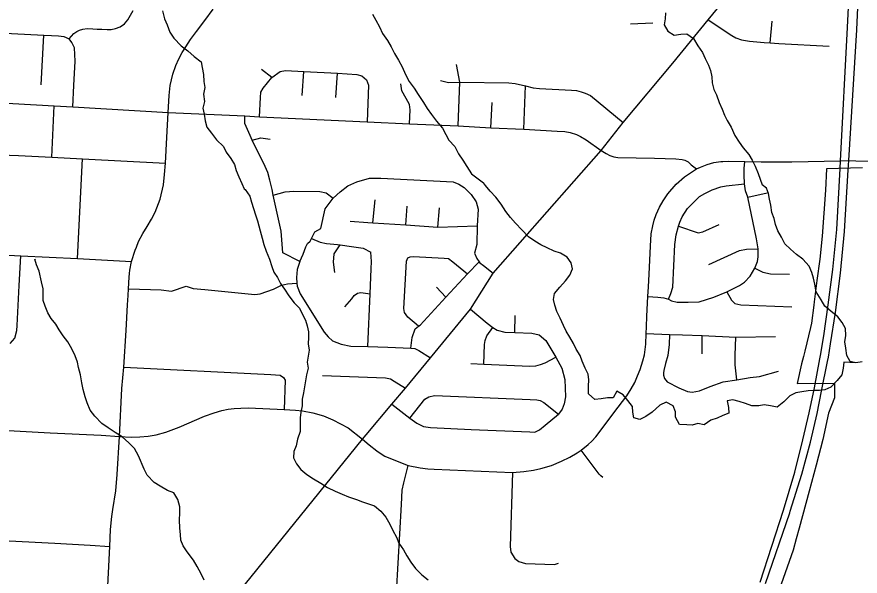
# Model space of a CAD drawing. Extents: x 114843 to 284848, y 317643 to 566895.
# Drawn here: x 206343 to 213915, y 442767 to 447792 of the extents above; entities that cross this region are included whole.
import ezdxf

# ---------------------------------------------------------------- set-up
doc = ezdxf.new("R2010")
doc.units = 0
for name, color, linetype in [('GM_X_City_Street', 7, 'Continuous'), ('GM_X_Corporation', 7, 'Continuous'), ('GM_X_County_Road', 7, 'Continuous'), ('GM_X_Interstate_Route', 7, 'Continuous'), ('GM_X_Minor_River', 7, 'Continuous')]:
    doc.layers.add(name, color=color, linetype=linetype)

msp = doc.modelspace()

# ---------------------------------------------------------------- linework, layer by layer
at = {"layer": 'GM_X_City_Street'}
for p, q in [((211852.5, 447728.4), (212052.7, 447737.3)), ((213108, 447557.7), (213124.4, 447752.4)), ((206560.8, 447181), (206587, 447626.6)), ((208634.1, 447246), (208540, 447319.7)), ((208904.7, 447085), (208919.8, 447300.7)), ((209206.3, 447068), (209222.7, 447284.9)), ((206845.2, 446983.4), (206855.1, 447174.5)), ((210894.6, 446783.3), (210910.7, 447171.8)), ((206657.5, 446531.5), (206677.6, 446990.9)), ((210600.4, 446796), (210612.3, 447022.6)), ((206887.3, 445619.7), (206933, 446516.6)), ((212905.2, 446171.8), (213079.5, 446211.1)), ((209540.3, 445942.1), (209560.5, 446146.9)), ((209836.5, 445922.4), (209849.2, 446092)), ((210122.2, 445903.3), (210137.1, 446077.1)), ((206887.3, 445619.7), (207372.9, 445594.3)), ((210195.6, 445272.3), (210111.7, 445364.1)), ((210815.7, 444957), (210817.1, 445109.6)), ((212495.2, 444763.7), (212495.8, 444928.4))]:
    msp.add_line(p, q, dxfattribs=at)
for points in [[(211589.3, 446590), (211788.3, 446841.1), (212233.7, 447376.5), (212549.7, 447766.1), (213149, 448497), (213297.7, 448739.2), (213345.3, 448874.1), (213379.8, 448980.1), (213473, 449218.2), (213646.3, 449445.4), (213714.1, 449507.3), (213754.3, 449538.4), (213777, 449554.8), (213820.4, 449580), (213897.2, 449618.7), (213974.1, 449659.7), (213992.5, 449669.4), (214035.8, 449692.7), (214173.2, 449786.1), (214270.6, 449859.9), (214304.2, 449885.4)], [(207303, 444643.2), (207326.1, 444974.2), (207337.8, 445204.2), (207342.1, 445287.7), (207346.9, 445349.4), (207351.3, 445454.4), (207355, 445485.3), (207358.7, 445516.1), (207372.9, 445594.3), (207406.9, 445696.2), (207417.1, 445722.5), (207436.7, 445772.8), (207474.4, 445845.1), (207513.8, 445909.6), (207553.3, 445973.3), (207585, 446036), (207630.1, 446154.4), (207659.6, 446282.2), (207670.2, 446375.2), (207678.1, 446478.6), (207689.5, 446707.8), (207700.9, 446933.6), (207710.2, 447083.8), (207720.8, 447175.1), (207744.4, 447277.7), (207771.6, 447354.3), (207799, 447415.2), (207827.2, 447470.1), (207860.7, 447523.3), (207903.6, 447587), (207957.8, 447660.3), (208031.7, 447759), (208107.4, 447861.9)], [(206812.1, 447594.4), (206855.2, 447640.7), (206881.9, 447660.8), (206905.3, 447672.3), (206934.3, 447680.7), (206975.5, 447685.8), (207025.9, 447684.4), (207065, 447682.1), (207107.5, 447679.8), (207153.5, 447678.4), (207190.9, 447679.1), (207229.9, 447686.8), (207270.5, 447701.8), (207308.5, 447728.1), (207339.6, 447764), (207387.6, 447849.4)], [(212549.7, 447766.1), (212762.7, 447625), (212797.5, 447602.8), (212848.7, 447584), (212922.4, 447573.3), (213054.8, 447560.6), (213108, 447557.7), (213184.9, 447553.5), (213637.5, 447528.8)], [(205999.9, 447661.4), (206295.2, 447642.7), (206587, 447626.6), (206654.8, 447624), (206718.1, 447621.4), (206763.8, 447614.8), (206812.1, 447594.4)], [(206855.1, 447174.5), (206865.6, 447392.5), (206862.2, 447513.1), (206838.4, 447561.5), (206812.1, 447594.4)], [(210306.3, 446811.4), (210319.7, 447205.3), (210290.2, 447362.9)], [(208634.1, 447246), (208708.2, 447300.4), (208754.3, 447311), (208919.8, 447300.7), (209222.7, 447284.9), (209308.7, 447280), (209396, 447274.6), (209442.2, 447262.1), (209483.5, 447226.5), (209501.9, 447176.6), (209487.3, 446847.3)], [(208521.2, 446893.7), (208531.5, 447066.9), (208535, 447114.4), (208555.3, 447150.5), (208634.1, 447246)], [(209867.8, 446831.1), (209874.6, 446956.6), (209867.6, 447005.7), (209838.2, 447059), (209799.8, 447127.8), (209790.4, 447190.2)], [(210148.3, 447218.9), (210218.5, 447203.2), (210319.7, 447205.3)], [(210319.7, 447205.3), (210762.1, 447199.1), (210816.1, 447192.7), (210910.7, 447171.8), (210978.2, 447154.8), (211034.9, 447147.1), (211322.3, 447133), (211366.9, 447129.3), (211411.4, 447118.8), (211446.6, 447106.9), (211492.6, 447084.3), (211788.3, 446841.1)], [(208438.3, 446726.5), (208390.8, 446832.4), (208391.6, 446901.7)], [(208883.2, 445592.6), (208732.1, 445671.9), (208716.9, 445866.3), (208645.4, 446190.4), (208635, 446240.5), (208615.5, 446325.1), (208596, 446393), (208572.2, 446448.6), (208457.3, 446684.1), (208438.3, 446726.5)], [(208457.3, 446684.1), (208532.7, 446704.9), (208617.3, 446692.2)], [(206053.6, 446606.2), (206077.1, 446591.6), (206109.8, 446573.1), (206139.1, 446563.6), (206197.2, 446552.5), (206357.3, 446544.9), (206657.5, 446531.5), (206933, 446516.6), (207678.1, 446478.6)], [(209478.9, 444037.4), (209710.9, 444312.5), (209833, 444454.2), (210056.3, 444729), (210417.3, 445165), (210620.9, 445488), (211589.3, 446590)], [(212009.6, 445278.8), (212097.3, 445274.2), (212152, 445265.9), (212193.8, 445255), (212220.8, 445241.3), (212271.2, 445228.6), (212371.2, 445228.2), (212470.9, 445231.8), (212602.6, 445273.1), (212716.8, 445322.3), (212833, 445376.7), (212876.9, 445409.5), (212928.6, 445462.5), (212970.6, 445535), (212992.4, 445592.5), (212999.5, 445636.9), (213000.9, 445707.3), (212985.4, 445796), (212905.2, 446171.8), (212886.8, 446229.3), (212876.8, 446291.7), (212873.6, 446373.7), (212874.2, 446429.3), (212879.6, 446491.8)], [(212009.6, 445278.8), (212014.1, 445365.7), (212020.3, 445478.6), (212032.3, 445731.3), (212040.2, 445842.4), (212052.7, 445914.6), (212065.8, 445965.5), (212084.1, 446014.6), (212113.1, 446082.6), (212145.7, 446139.2), (212188.7, 446202), (212262.7, 446289.4), (212337.7, 446355), (212445, 446427.1)], [(208883.2, 445592.6), (208913.9, 445660.6), (208938.6, 445725.7), (208953.1, 445755.2), (208977.1, 445775.8), (208989.6, 445800.4), (209019.3, 445859.5), (209071.4, 445891.2), (209112.6, 446067.7), (209184.4, 446161.9), (209245.3, 446220.4), (209315.2, 446274.4), (209396.3, 446310.7), (209509.9, 446342.8), (209612.5, 446343.5), (210259.6, 446310.3), (210312.2, 446288.3), (210359.3, 446257.4), (210384, 446235.3), (210422.2, 446195.4), (210467.3, 446131.1), (210485.6, 446064.3), (210475.5, 445914.7), (210472.3, 445747.4), (210453.1, 445668.9), (210472.9, 445619.7), (210493.1, 445591.4), (210499.6, 445582.4), (210531.9, 445556.8), (210620.9, 445488)], [(212193.8, 445255), (212215.1, 445307.2), (212232.9, 445363.8), (212252.7, 445745.9), (212262.5, 445831.9), (212283.7, 445911), (212296.4, 445945.9), (212317.8, 445995.5), (212364.1, 446070.5), (212473.3, 446177.1), (212520.7, 446206.1), (212585.1, 446237.2), (212663.2, 446265.3), (212712.3, 446274.1), (212876.8, 446291.7)], [(208645.4, 446190.4), (208751.2, 446219), (208829.2, 446225.2), (209062.4, 446223.5), (209120.4, 446211.7), (209184.4, 446161.9)], [(209336.5, 445955.7), (209493.9, 445945.2), (209540.3, 445942.1), (209836.5, 445922.4), (210122.2, 445903.3), (210475.5, 445914.7)], [(212283.7, 445911), (212460.3, 445852.5), (212503.9, 445860.9), (212648.2, 445926.2)], [(205134.8, 445758.4), (205183.4, 445719.7), (205230.4, 445701.6), (205302.6, 445698.9), (205537.7, 445687.3), (205660.1, 445679.7), (205808.5, 445674.9), (206378, 445643.9), (206887.3, 445619.7)], [(208989.6, 445800.4), (209065.8, 445768.9), (209125, 445754.9), (209222.6, 445745.5), (209245.1, 445742.5), (209347, 445728.9), (209454.1, 445713.9), (209521.7, 445678.1)], [(209199.1, 445493.8), (209186, 445588.9), (209191.5, 445662.4), (209245.1, 445742.5)], [(209495.9, 444829.2), (209515, 445303.3), (209524, 445527.1), (209526.8, 445594.4), (209521.7, 445678.1)], [(212556, 445567.1), (212832.6, 445693.1), (212893.6, 445704.7), (213000.9, 445707.3)], [(206283.1, 444857.4), (206325.7, 444903.9), (206344.5, 444975.1), (206346.3, 445019.1), (206364.4, 445378), (206378, 445643.9)], [(208883.2, 445592.6), (208859.5, 445522.1), (208854.2, 445450.8), (208858.6, 445399.6), (208860.9, 445373.1), (208886.5, 445304), (209103.2, 444960.2), (209137.9, 444916.8), (209177.6, 444881.3), (209256.2, 444850.8), (209341.3, 444833.5), (209495.9, 444829.2), (209673.5, 444824.2), (209881.2, 444814.4), (209916.6, 444812.8), (209951.9, 444793.6), (210056.3, 444729)], [(209950.1, 445012.2), (209854, 445092.6), (209825.3, 445135.4), (209818.9, 445170.6), (209843.1, 445596.5), (209855.2, 445627.1)], [(209855.2, 445627.1), (209873.7, 445635.3), (209905.6, 445639.9), (210181.5, 445624.7), (210220.3, 445620.9), (210258.5, 445591.8), (210391.1, 445481.9)], [(209881.2, 444814.4), (209891.6, 444910), (209920.8, 444987.9), (209950.1, 445012.2), (209963.3, 445023.1), (210195.6, 445272.3), (210391.1, 445481.9), (210493.1, 445591.4)], [(212970.6, 445535), (213041.2, 445498.5), (213111.6, 445482.4), (213281.9, 445479.9)], [(207346.9, 445349.4), (207544.8, 445341.2), (207639.5, 445338.5), (207732.4, 445327.8), (207862.1, 445371.5), (207927.8, 445350.5), (208031.9, 445341), (208480, 445297.3), (208527.8, 445301.8), (208648.1, 445346.6), (208720.9, 445380), (208773.8, 445393.3), (208858.6, 445399.6)], [(209288.5, 445185), (209350.6, 445258.6), (209373.1, 445287.1), (209401.1, 445308.6), (209431.5, 445314.7), (209515, 445303.3)], [(212716.8, 445322.3), (212759.9, 445246.7), (212789.8, 445215.5), (212843.5, 445202.9), (213300.6, 445187.7)], [(209614.3, 443866.5), (209646.1, 443845.8), (209697, 443824.5), (209857.2, 443762.3), (209965, 443740.5), (210032.8, 443732.3), (210091, 443727.5), (210792.6, 443698.8), (210895.9, 443705.6), (210982.1, 443717.6), (211048.5, 443732.7), (211142.9, 443762.1), (211234.6, 443800.1), (211308.6, 443837), (211373.9, 443874), (211411, 443898.6), (211472.3, 443948.5), (211506.8, 443980.8), (211541.2, 444018.4), (211742.6, 444284), (211819.8, 444385.9), (211860.2, 444448.7), (211891, 444507.1), (211917, 444567.6), (211939.6, 444622.9), (211964.3, 444700.3), (211978.6, 444755.1), (211986.1, 444802.9), (211990.9, 444851.6), (211994.5, 444946.4), (211996.8, 445007), (211999.6, 445101.6), (212009.6, 445278.8)], [(210417.3, 445165), (210567.2, 445039.4), (210617.4, 444999.9), (210655.5, 444977.1), (210725, 444958.2), (210815.7, 444957), (210967.4, 444950.7), (211032.3, 444934.5), (211093.7, 444885), (211181.8, 444735.7), (211236.1, 444634.4), (211262.8, 444534.7), (211268.5, 444379.3), (211257.9, 444316.3), (211238.8, 444267.1), (211205.8, 444221.6)], [(210536.5, 444672.8), (210543.6, 444846.8), (210547, 444883.8), (210564.3, 444925.5), (210617.4, 444999.9)], [(211994.5, 444946.4), (212203.9, 444936.4), (212321.1, 444933.8), (212495.8, 444928.4), (212799.4, 444913.9), (213155.4, 444920.6)], [(212203.9, 444936.4), (212200.2, 444847), (212188.7, 444749.7), (212168.4, 444678.4), (212151.5, 444614), (212149.1, 444593.6), (212150.1, 444573.2), (212159.8, 444543.8), (212182.6, 444512.7), (212288.3, 444458.8), (212364.4, 444426.1), (212407, 444419), (212473.5, 444432.4), (212567.6, 444472), (212685.7, 444511.7), (212807.7, 444531), (212927.8, 444552.3), (213011, 444560.2), (213182.7, 444607.7)], [(212807.7, 444531), (212791.9, 444666), (212793.2, 444751.1), (212799.4, 444913.9)], [(210419, 444677.5), (210536.5, 444672.8), (210949.2, 444653.6), (211002, 444655.8), (211044.4, 444667.2), (211085.9, 444684.2), (211181.8, 444735.7)], [(207264.1, 444021.4), (207286.5, 444451.6), (207303, 444643.2)], [(207303, 444643.2), (208624.7, 444578.1), (208706.3, 444572.6), (208738.6, 444550.3), (208753.6, 444526.1), (208744.2, 444264.7)], [(209087.2, 444569.9), (209651.9, 444549.7), (209699.7, 444540.3), (209731, 444518.2), (209833, 444454.2)], [(209872.1, 444187), (210007.8, 444357.2), (210041.9, 444377.8), (210093.6, 444390.2), (210952.3, 444354.8), (211013.4, 444351.6), (211041.2, 444344.4), (211074.6, 444327.9), (211205.8, 444221.6)], [(209710.9, 444312.5), (209872.1, 444187), (209935.3, 444141.2), (209995.7, 444112), (210057.8, 444101.3), (210421.4, 444085.5), (210950.7, 444063.4), (210994.2, 444061.8), (211035.7, 444081.6), (211088.1, 444123.6), (211205.8, 444221.6)], [(207264.1, 444021.4), (207369.2, 444016.9), (207449, 444019.2), (207521, 444025.8), (207595.6, 444037.6), (207682.2, 444060.8), (207800, 444106), (208028.4, 444204), (208114.1, 444235), (208182.6, 444253.7), (208239.8, 444266.3), (208294.4, 444274.5), (208354.3, 444277.5), (208423.7, 444279.8), (208744.2, 444264.7), (208846.7, 444258.5), (208908.3, 444252.9), (209000.5, 444235.3), (209095.3, 444206.5), (209179.7, 444172.4), (209317.4, 444099.6), (209445.8, 443998.1), (209505.6, 443947.4), (209576.8, 443891.4), (209614.3, 443866.5)], [(203859.4, 443999.1), (204048.6, 444026.8), (204170.5, 444037.7), (204393.9, 444048.3), (204671.3, 444064.7), (204867.1, 444076.4), (205025.7, 444084.2), (205367.6, 444103.1), (205517.6, 444110.9), (205657.1, 444111.2), (205769.2, 444103.7), (205828.6, 444100.4), (206265.4, 444074.1), (206642.3, 444054.2), (207100.1, 444033.1), (207264.1, 444021.4)], [(207153, 442508.4), (207155.2, 442561), (207176.9, 443033.8), (207185.4, 443184.9), (207196.7, 443301.3), (207206.3, 443366.9), (207230.6, 443532.5), (207244.3, 443681), (207264.1, 444021.4)], [(207171.2, 441666.3), (207176.4, 441666.5), (207218.9, 441667.7), (207268.4, 441673.3), (207329.9, 441688.5), (207534.1, 441777.6), (207643.1, 441837.5), (207721.6, 441899.6), (208118.3, 442352.2), (209445.8, 443998.1), (209478.9, 444037.4)], [(211605.5, 443652.6), (211587.2, 443668), (211571.4, 443683.6), (211411, 443898.6)], [(209752.3, 442620.4), (209797.5, 443412), (209803.7, 443539.6), (209817.6, 443605.8), (209857.2, 443762.3)], [(210792.6, 443698.8), (210774.1, 443034.4), (210778.1, 442982.6), (210813.7, 442925.5), (210849.1, 442899.8), (210910.3, 442879.9), (211171.2, 442872.5), (211208.1, 442882.1)], [(205790.3, 443204.4), (205808.4, 443166.4), (205837.6, 443135), (205877.5, 443111.7), (205922.3, 443101.5), (206683.4, 443062.5), (207000.9, 443044.6), (207176.9, 443033.8)]]:
    msp.add_lwpolyline(points, dxfattribs=at)
at = {"layer": 'GM_X_Corporation'}
msp.add_lwpolyline([(213936.6, 446436.4), (213613.6, 446426.1), (213603.3, 446234.4), (213590.5, 446027.9), (213574.1, 445821.6), (213554.2, 445615.7), (213526.2, 445423.7), (213513.4, 445327.2), (213501.3, 445231.2), (213497.8, 445201.1), (213479.4, 445038.4), (213469.7, 444999.7), (213417.5, 444789.5), (213405.1, 444740.1), (213389.7, 444674.7), (213348.3, 444498.7), (213685.8, 444499.6), (213685.7, 444448.3), (213686.3, 444367.4), (213632, 444229.9), (213579.3, 443995.8), (213521, 443763), (213457.1, 443531.6), (213367.2, 443198), (213341, 443100.7), (213313.8, 443000), (213044.7, 442235.3)], dxfattribs=at)
at = {"layer": 'GM_X_County_Road'}
for points in [[(204810.9, 447088.5), (204974.9, 447079.7), (205913.3, 447035.7), (205975.8, 447034.5), (206091.3, 447026.6), (206677.6, 446990.9), (206845.2, 446983.4), (207700.9, 446933.6), (208391.6, 446901.7), (208521.2, 446893.7), (209487.3, 446847.3), (209867.8, 446831.1), (210306.3, 446811.4), (210600.4, 446796), (210894.6, 446783.3), (211194.1, 446763.8), (211263, 446763), (211312.9, 446753.9), (211368.4, 446734.1), (211403.5, 446718.1), (211456.4, 446686.1), (211589.3, 446590), (211635.5, 446564.6)], [(211635.5, 446564.6), (211667.8, 446546.9), (211704.7, 446534.9), (211739.3, 446528.9), (212067.3, 446521.1), (212259.3, 446515), (212317.1, 446511), (212340.9, 446503.8), (212370.6, 446488.1), (212397.7, 446463.1), (212445, 446427.1)], [(212682.4, 446493.5), (212730.3, 446496), (212879.6, 446491.8), (213027.8, 446489.1), (213216.7, 446488.4), (213300.3, 446489.9)], [(213300.3, 446489.9), (213739, 446497.9), (213812.2, 446500.4), (213874.9, 446499.2)], [(213874.9, 446499.2), (214188.2, 446493.3), (214501.2, 446493.7)], [(212445, 446427.1), (212482.1, 446442), (212540.1, 446464.1), (212601, 446481.8), (212663.3, 446492.5), (212682.4, 446493.5)]]:
    msp.add_lwpolyline(points, dxfattribs=at)
at = {"layer": 'GM_X_Interstate_Route'}
for points in [[(213735.2, 446428.9), (213739, 446497.9), (213800.9, 447696.8), (213897.2, 449618.7), (213914.2, 449904.1)], [(213807.2, 446416.3), (213812.2, 446500.4), (213884.8, 447675.2), (213974.1, 449659.7), (213993, 449899.5)], [(213558, 444749.6), (213588.2, 444925.1), (213629, 445203.3), (213668.4, 445522.1), (213705.2, 445882.5), (213735.2, 446428.9)], [(213629.7, 444735.5), (213648.2, 444854.7), (213692.4, 445135.3), (213737.3, 445487.6), (213774, 445864.3), (213807.2, 446416.3)], [(213016, 442713.1), (213225.5, 443359), (213327.2, 443701.4), (213400.4, 443990.3), (213456.5, 444233.9), (213504.7, 444460.1), (213552.6, 444718.7), (213558, 444749.6)], [(213287.3, 443350.5), (213393, 443681.8), (213468.7, 443971.4), (213529.1, 444229), (213569.4, 444429.9), (213623.2, 444694), (213629.7, 444735.5)], [(213066.1, 442700.1), (213282.5, 443335.4), (213287.3, 443350.5)]]:
    msp.add_lwpolyline(points, dxfattribs=at)
at = {"layer": 'GM_X_Minor_River'}
for points in [[(207651.8, 447846.9), (207667.9, 447774.8), (207693.9, 447720.8), (207718, 447654.7), (207752, 447600.6), (207818, 447532.6), (207879.9, 447486.6), (207935.9, 447434.5), (207997.9, 447386.5), (208007.9, 447336.4), (208020, 447272.4), (208022, 447210.3), (208030.1, 447158.2), (208020.1, 447096.2), (208028.2, 447032.1), (208014.3, 446972), (208024.3, 446918), (208034.4, 446857.9), (208050.4, 446801.8), (208092.4, 446745.8), (208136.4, 446685.7), (208198.4, 446627.7), (208222.4, 446575.6), (208264.4, 446519.6), (208298.4, 446465.5), (208312.5, 446411.5), (208336.5, 446353.4), (208362.5, 446293.4), (208385.4, 446247.2), (208392.5, 446239.3)], [(209537.5, 447815.7), (209567.5, 447761.6), (209599.5, 447701.6), (209625.5, 447643.5), (209671.6, 447579.4), (209705.6, 447521.4), (209735.6, 447463.3), (209769.6, 447401.3), (209801.6, 447343.2), (209831.7, 447275.2), (209865.7, 447211.1), (209909.7, 447151), (209947.7, 447095), (209993.7, 447022.9), (210027.7, 446968.9), (210067.7, 446914.8), (210111.7, 446854.8), (210165.7, 446790.7), (210195.7, 446734.7), (210221.8, 446682.6), (210275.7, 446626.6), (210307.8, 446562.5), (210347.8, 446504.5), (210383.8, 446448.4), (210425.8, 446380.3), (210532.7, 446300.9)], [(212166.1, 447828.8), (212164.2, 447774.7), (212156.3, 447718.7), (212188.3, 447664.6), (212246.2, 447626.6), (212304.2, 447636.6), (212358.1, 447638.6), (212420.1, 447596.6), (212458.1, 447530.6), (212500.1, 447470.5), (212524.1, 447418.5), (212554.1, 447358.4), (212572.2, 447308.4), (212582.2, 447252.3), (212586.2, 447198.2), (212600.3, 447140.2), (212626.3, 447090.1), (212648.3, 447022), (212676.4, 446962), (212698.4, 446909.9), (212722.4, 446859.9), (212758.4, 446799.8), (212788.5, 446725.8), (212828.5, 446665.7), (212864.5, 446613.6), (212914.5, 446553.6), (212946.5, 446503.5), (212972.5, 446449.5), (212998.5, 446383.4), (213018.6, 446333.4), (213034.6, 446283.3), (213035.2, 446281.9)], [(213877.8, 444681.9), (213767.8, 444690.2), (213763.7, 444634), (213751.6, 444575.9), (213709.4, 444523.9), (213653.3, 444465.9), (213599.2, 444439.9), (213549.2, 444436), (213499.2, 444434.1), (213447.1, 444432.2), (213391.1, 444422.3), (213339, 444414.4), (213285, 444386.4), (213228.8, 444332.4), (213168.7, 444284.4), (213108.7, 444296.6), (213054.7, 444306.7), (213004.6, 444296.8), (212942.6, 444296.9), (212884.6, 444317.1), (212828.6, 444335.3), (212772.6, 444349.4), (212720.6, 444341.5), (212734.5, 444283.3), (212736.4, 444231.2), (212682.3, 444211.3), (212630.2, 444187.3), (212574.2, 444167.4), (212516, 444125.4), (212458, 444139.6), (212408, 444123.6), (212358, 444125.8), (212291.9, 444129.9), (212256, 444194.1), (212256.1, 444244.3), (212236.2, 444298.4), (212172.2, 444328.6), (212116.1, 444302.7), (212048, 444240.7), (211989.9, 444200.7), (211935.8, 444174.8), (211881.8, 444188.9), (211873.9, 444241), (211872, 444291.2), (211828, 444343.4), (211786.1, 444395.6), (211730.1, 444429.8), (211698, 444367.7), (211646, 444367.8), (211589.9, 444359.9), (211533.9, 444354), (211475.9, 444404.3), (211476.1, 444474.5), (211478.2, 444530.6), (211472.2, 444580.7), (211446.3, 444634.9), (211418.4, 444697.1), (211402.5, 444749.3), (211366.6, 444805.5), (211342.7, 444855.6), (211308.7, 444913.9), (211276.8, 444968.1), (211250.9, 445020.2), (211223, 445084.5), (211193.1, 445144.7), (211175.2, 445200.8), (211163.2, 445251), (211169.4, 445305.1), (211217.5, 445363.2), (211269.6, 445419.2), (211307.7, 445471.2), (211331.8, 445529.3), (211319.9, 445581.5), (211284, 445633.7), (211226, 445669.9), (211168, 445688), (211106, 445716.2), (211048.1, 445744.4), (210994.1, 445776.6), (210938.1, 445816.8), (210878.2, 445879.1), (210820.3, 445937.4), (210776.3, 445989.6), (210734.4, 446043.8), (210690.5, 446110.1), (210642.6, 446170.3), (210594.6, 446224.5), (210552.7, 446276.8), (210532.7, 446300.9)], [(213877.8, 444681.9), (213825.8, 444696.1), (213795.9, 444748.2), (213786, 444814.4), (213778.1, 444872.6), (213786.2, 444928.7), (213782.3, 444990.9), (213754.4, 445047.1), (213714.5, 445097.3), (213652.5, 445147.5), (213596.6, 445193.7), (213566.6, 445247.9), (213520.7, 445322.2), (213508.9, 445390.4), (213497, 445444.6), (213481, 445494.7), (213457.1, 445550.9), (213399.2, 445613.2), (213343.2, 445655.4), (213289.3, 445705.6), (213237.4, 445753.9), (213209.4, 445812.1), (213177.5, 445868.3), (213153.6, 445926.5), (213143.7, 445980.6), (213121.8, 446034.8), (213111.9, 446099), (213100, 446153.1), (213092.1, 446203.3), (213074.1, 446253.4), (213035.2, 446281.9)], [(208392.5, 446239.3), (208435.3, 446181), (208451.2, 446126.8), (208469.1, 446070.6), (208485, 446014.4), (208502.9, 445958.3), (208526.8, 445868), (208544.7, 445803.8), (208560.6, 445745.7), (208582.5, 445685.4), (208612.4, 445615.2), (208632.3, 445549), (208652.2, 445498.8), (208684.1, 445448.7), (208710.1, 445396.5), (208746, 445344.3), (208783.9, 445286.1), (208831.8, 445223.8), (208879.8, 445173.6), (208905.7, 445123.4), (208933.6, 445067.2), (208949.5, 445015.1), (208961.4, 444960.9), (208963.3, 444910.8), (208959.3, 444852.6), (208969.2, 444796.5), (208959.1, 444742.4), (208951, 444688.3), (208958.9, 444636.1), (208944.7, 444576), (208934.7, 444521.9), (208916.4, 444413.7), (208906.3, 444355.5), (208904.2, 444297.4), (208892.1, 444241.3), (208888, 444189.2), (208887.9, 444125), (208885.8, 444066.9), (208863.7, 443998.8), (208851.6, 443938.6), (208831.5, 443886.6), (208827.4, 443828.4), (208855.3, 443776.2), (208893.2, 443726), (208947.2, 443679.8), (209007.1, 443641.6), (209073.1, 443601.4), (209133.1, 443563.1), (209201, 443528.9), (209265, 443504.7), (209321, 443478.5), (209393, 443454.3), (209447, 443434.2), (209501, 443416), (209555, 443399.9), (209611, 443351.6), (209654.9, 443297.4), (209690.8, 443233.2), (209718.7, 443177), (209752.6, 443116.7), (209772.6, 443064.6), (209814.5, 443004.4), (209844.4, 442950.2), (209882.3, 442893.9), (209922.2, 442835.7), (209980.2, 442777.5), (210036.1, 442733.2)], [(207348.7, 443963.9), (207288.8, 444018.1), (207226.8, 444056.3), (207162.9, 444100.6), (207104.9, 444138.8), (207043, 444203.1), (207003, 444259.3), (206973.2, 444323.5), (206957.2, 444377.7), (206939.3, 444443.9), (206925.4, 444504.1), (206915.6, 444576.2), (206897.7, 444640.4), (206887.7, 444690.6), (206865.8, 444746.8), (206837.9, 444809), (206800, 444871.2), (206758.1, 444925.4), (206722.2, 444979.6), (206692.2, 445029.8), (206650.3, 445082), (206622.4, 445132.2), (206598.5, 445192.4), (206580.5, 445244.6), (206580.6, 445298.7), (206578.7, 445348.8), (206564.8, 445411), (206543, 445507.3), (206521.1, 445563.5), (206505.2, 445613.6), (206507.1, 445609.6)], [(213933.9, 444691.8), (213877.8, 444681.9)], [(208024.9, 442729.4), (207997, 442787.6), (207961.1, 442853.9), (207929.2, 442910.1), (207871.3, 442984.4), (207837.4, 443038.6), (207815.5, 443088.7), (207811.5, 443140.9), (207805.6, 443199), (207803.8, 443273.2), (207807.9, 443333.3), (207806, 443389.5), (207788.1, 443455.7), (207752.2, 443513.9), (207696.2, 443536.1), (207630.2, 443574.3), (207576.2, 443608.5), (207514.3, 443674.8), (207486.4, 443727), (207434.6, 443847.4), (207400.7, 443913.6), (207348.7, 443963.9)]]:
    msp.add_lwpolyline(points, dxfattribs=at)

doc.saveas('drawing.dxf')
